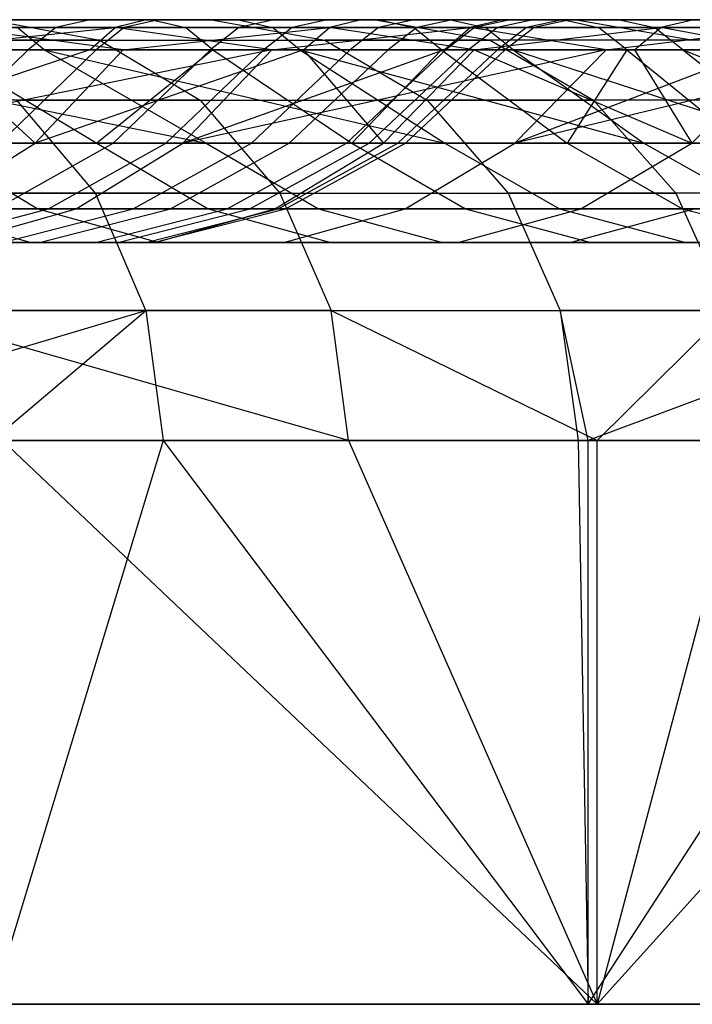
# Model space of a CAD drawing. Extents: x -172 to 172, y -29 to 28.
# Tile 905 of 914: x 144 to 152, y 8 to 19. Entities that reach past the tile are written whole.
import ezdxf

# ---------------------------------------------------------------- set-up
doc = ezdxf.new("R2010")
doc.units = 0
doc.header["$LTSCALE"] = 25.4
doc.layers.get('0').update_dxf_attribs({"linetype": 'CONTINUOUS'})

msp = doc.modelspace()

# ---------------------------------------------------------------- linework, layer by layer
at = {"color": 0}
for p, q in [((144.83, 19.205, -1321.965), (140.144, 19.205, -1330.033)), ((144.83, 19.205, -1321.965), (140.144, 19.205, -1330.033)), ((140.505, 19.3, -1330.256), (145.202, 19.3, -1322.168)), ((140.505, 19.3, -1330.256), (145.202, 19.3, -1322.168)), ((141.186, 19.3, -1153.124), (145.977, 19.3, -1161.11)), ((141.186, 19.3, -1153.124), (145.977, 19.3, -1161.11)), ((141.446, 19.205, -1193.806), (144.126, 19.205, -1202.272)), ((141.446, 19.205, -1193.806), (144.126, 19.205, -1202.272)), ((144.534, 19.3, -1202.156), (141.846, 19.3, -1193.666)), ((144.534, 19.3, -1202.156), (141.846, 19.3, -1193.666)), ((142.062, 19.3, -1184.483), (145.266, 19.3, -1192.922)), ((142.062, 19.3, -1184.483), (145.266, 19.3, -1192.922)), ((142.247, 18.94, -1325.86), (144.83, 19.205, -1321.965)), ((142.247, 18.94, -1325.86), (144.83, 19.205, -1321.965)), ((144.938, 19.205, -1281.259), (142.431, 19.205, -1289.778)), ((144.938, 19.205, -1281.259), (142.431, 19.205, -1289.778)), ((145.667, 19.205, -1192.783), (142.454, 19.205, -1184.321)), ((145.667, 19.205, -1192.783), (142.454, 19.205, -1184.321)), ((142.835, 19.3, -1289.91), (145.348, 19.3, -1281.367)), ((142.835, 19.3, -1289.91), (145.348, 19.3, -1281.367)), ((142.964, 19.205, -1161.194), (147.377, 19.205, -1169.414)), ((144.925, 18.94, -1165.436), (142.964, 19.205, -1161.194)), ((142.964, 19.205, -1161.194), (147.377, 19.205, -1169.414)), ((144.925, 18.94, -1165.436), (142.964, 19.205, -1161.194)), ((146.295, 19.3, -1290.503), (143.27, 19.3, -1299.007)), ((146.295, 19.3, -1290.503), (143.27, 19.3, -1299.007)), ((143.327, 19.3, -1329.931), (144.649, 19.055, -1330.731)), ((147.923, 19.3, -1321.832), (143.327, 19.3, -1329.931)), ((143.327, 19.3, -1329.931), (144.649, 19.055, -1330.731)), ((147.923, 19.3, -1321.832), (143.327, 19.3, -1329.931)), ((147.756, 19.3, -1169.224), (143.332, 19.3, -1160.983)), ((147.756, 19.3, -1169.224), (143.332, 19.3, -1160.983)), ((143.986, 18.94, -1299.286), (143.665, 19.205, -1299.161)), ((143.986, 18.94, -1299.286), (143.665, 19.205, -1299.161)), ((143.665, 19.205, -1299.161), (146.699, 19.205, -1290.633)), ((143.665, 19.205, -1299.161), (146.699, 19.205, -1290.633)), ((144.126, 19.205, -1202.272), (143.795, 18.94, -1202.366)), ((144.126, 19.205, -1202.272), (143.795, 18.94, -1202.366)), ((144.534, 19.3, -1202.156), (144.126, 19.205, -1202.272)), ((144.534, 19.3, -1202.156), (144.126, 19.205, -1202.272)), ((144.126, 19.205, -1202.272), (146.301, 19.205, -1210.882)), ((144.126, 19.205, -1202.272), (146.301, 19.205, -1210.882)), ((144.527, 18.94, -1321.801), (144.83, 19.205, -1321.965)), ((144.527, 18.94, -1321.801), (144.83, 19.205, -1321.965)), ((146.715, 19.3, -1210.791), (144.534, 19.3, -1202.156)), ((146.715, 19.3, -1210.791), (144.534, 19.3, -1202.156)), ((144.938, 19.205, -1281.259), (144.605, 18.94, -1281.172)), ((144.938, 19.205, -1281.259), (144.605, 18.94, -1281.172)), ((145.202, 19.3, -1322.168), (144.83, 19.205, -1321.965)), ((145.202, 19.3, -1322.168), (144.83, 19.205, -1321.965)), ((149.051, 19.205, -1313.646), (144.83, 19.205, -1321.965)), ((146.692, 18.94, -1317.68), (144.83, 19.205, -1321.965)), ((146.692, 18.94, -1317.68), (144.83, 19.205, -1321.965)), ((149.051, 19.205, -1313.646), (144.83, 19.205, -1321.965)), ((144.925, 18.94, -1165.436), (147.377, 19.205, -1169.414)), ((144.925, 18.94, -1165.436), (147.377, 19.205, -1169.414)), ((145.348, 19.3, -1281.367), (144.938, 19.205, -1281.259)), ((145.348, 19.3, -1281.367), (144.938, 19.205, -1281.259)), ((146.935, 19.205, -1272.606), (144.938, 19.205, -1281.259)), ((146.935, 19.205, -1272.606), (144.938, 19.205, -1281.259)), ((145.202, 19.3, -1322.168), (149.435, 19.3, -1313.827)), ((145.202, 19.3, -1322.168), (149.435, 19.3, -1313.827)), ((145.266, 19.3, -1192.922), (147.969, 19.3, -1201.534)), ((145.266, 19.3, -1192.922), (145.667, 19.205, -1192.783)), ((145.266, 19.3, -1192.922), (147.969, 19.3, -1201.534)), ((145.266, 19.3, -1192.922), (145.667, 19.205, -1192.783)), ((145.348, 19.3, -1281.367), (147.351, 19.3, -1272.689)), ((145.348, 19.3, -1281.367), (147.351, 19.3, -1272.689)), ((145.992, 18.94, -1192.67), (145.667, 19.205, -1192.783)), ((148.377, 19.205, -1201.419), (145.667, 19.205, -1192.783)), ((145.992, 18.94, -1192.67), (145.667, 19.205, -1192.783)), ((148.377, 19.205, -1201.419), (145.667, 19.205, -1192.783)), ((146.301, 19.205, -1210.882), (145.965, 18.94, -1210.957)), ((146.301, 19.205, -1210.882), (145.965, 18.94, -1210.957)), ((145.977, 19.3, -1161.11), (150.316, 19.3, -1169.349)), ((145.977, 19.3, -1161.11), (147.323, 19.055, -1160.352)), ((145.977, 19.3, -1161.11), (150.316, 19.3, -1169.349)), ((145.977, 19.3, -1161.11), (147.323, 19.055, -1160.352)), ((148.816, 19.3, -1281.836), (146.295, 19.3, -1290.503)), ((146.295, 19.3, -1290.503), (146.699, 19.205, -1290.633)), ((148.816, 19.3, -1281.836), (146.295, 19.3, -1290.503)), ((146.295, 19.3, -1290.503), (146.699, 19.205, -1290.633)), ((146.715, 19.3, -1210.791), (146.301, 19.205, -1210.882)), ((146.715, 19.3, -1210.791), (146.301, 19.205, -1210.882)), ((146.301, 19.205, -1210.882), (147.961, 19.205, -1219.606)), ((146.301, 19.205, -1210.882), (147.961, 19.205, -1219.606)), ((146.935, 19.205, -1272.606), (146.597, 18.94, -1272.539)), ((146.935, 19.205, -1272.606), (146.597, 18.94, -1272.539)), ((146.692, 18.94, -1317.68), (149.051, 19.205, -1313.646)), ((146.692, 18.94, -1317.68), (149.051, 19.205, -1313.646)), ((147.026, 18.94, -1290.739), (146.699, 19.205, -1290.633)), ((146.699, 19.205, -1290.633), (149.227, 19.205, -1281.942)), ((147.026, 18.94, -1290.739), (146.699, 19.205, -1290.633)), ((146.699, 19.205, -1290.633), (149.227, 19.205, -1281.942)), ((148.38, 19.3, -1219.539), (146.715, 19.3, -1210.791)), ((148.38, 19.3, -1219.539), (146.715, 19.3, -1210.791)), ((147.351, 19.3, -1272.689), (146.935, 19.205, -1272.606)), ((147.351, 19.3, -1272.689), (146.935, 19.205, -1272.606)), ((148.416, 19.205, -1263.85), (146.935, 19.205, -1272.606)), ((148.416, 19.205, -1263.85), (146.935, 19.205, -1272.606)), ((147.069, 18.94, -1169.568), (147.377, 19.205, -1169.414)), ((147.069, 18.94, -1169.568), (147.377, 19.205, -1169.414)), ((147.351, 19.3, -1272.689), (148.836, 19.3, -1263.908)), ((147.351, 19.3, -1272.689), (148.836, 19.3, -1263.908)), ((147.756, 19.3, -1169.224), (147.377, 19.205, -1169.414)), ((147.756, 19.3, -1169.224), (147.377, 19.205, -1169.414)), ((147.377, 19.205, -1169.414), (151.318, 19.205, -1177.87)), ((149.096, 18.94, -1173.76), (147.377, 19.205, -1169.414)), ((149.096, 18.94, -1173.76), (147.377, 19.205, -1169.414)), ((147.377, 19.205, -1169.414), (151.318, 19.205, -1177.87)), ((147.961, 19.205, -1219.606), (147.622, 18.94, -1219.66)), ((147.961, 19.205, -1219.606), (147.622, 18.94, -1219.66)), ((151.708, 19.3, -1177.702), (147.756, 19.3, -1169.224)), ((151.708, 19.3, -1177.702), (147.756, 19.3, -1169.224)), ((152.061, 19.3, -1313.49), (147.923, 19.3, -1321.832)), ((147.923, 19.3, -1321.832), (149.287, 19.055, -1322.557)), ((152.061, 19.3, -1313.49), (147.923, 19.3, -1321.832)), ((147.923, 19.3, -1321.832), (149.287, 19.055, -1322.557)), ((148.38, 19.3, -1219.539), (147.961, 19.205, -1219.606)), ((148.38, 19.3, -1219.539), (147.961, 19.205, -1219.606)), ((147.961, 19.205, -1219.606), (149.102, 19.205, -1228.413)), ((147.961, 19.205, -1219.606), (149.102, 19.205, -1228.413)), ((147.969, 19.3, -1201.534), (150.162, 19.3, -1210.29)), ((147.969, 19.3, -1201.534), (150.162, 19.3, -1210.29)), ((147.969, 19.3, -1201.534), (148.377, 19.205, -1201.419)), ((147.969, 19.3, -1201.534), (148.377, 19.205, -1201.419)), ((148.416, 19.205, -1263.85), (148.075, 18.94, -1263.803)), ((148.416, 19.205, -1263.85), (148.075, 18.94, -1263.803)), ((148.709, 18.94, -1201.325), (148.377, 19.205, -1201.419)), ((150.577, 19.205, -1210.199), (148.377, 19.205, -1201.419)), ((148.709, 18.94, -1201.325), (148.377, 19.205, -1201.419)), ((150.577, 19.205, -1210.199), (148.377, 19.205, -1201.419)), ((149.524, 19.3, -1228.371), (148.38, 19.3, -1219.539)), ((149.524, 19.3, -1228.371), (148.38, 19.3, -1219.539)), ((148.836, 19.3, -1263.908), (148.416, 19.205, -1263.85)), ((148.836, 19.3, -1263.908), (148.416, 19.205, -1263.85)), ((149.375, 19.205, -1255.022), (148.416, 19.205, -1263.85)), ((149.375, 19.205, -1255.022), (148.416, 19.205, -1263.85)), ((148.74, 18.94, -1313.499), (149.051, 19.205, -1313.646)), ((148.74, 18.94, -1313.499), (149.051, 19.205, -1313.646)), ((149.102, 19.205, -1228.413), (148.76, 18.94, -1228.447)), ((149.102, 19.205, -1228.413), (148.76, 18.94, -1228.447)), ((150.824, 19.3, -1273.036), (148.816, 19.3, -1281.836)), ((150.824, 19.3, -1273.036), (148.816, 19.3, -1281.836)), ((148.816, 19.3, -1281.836), (149.227, 19.205, -1281.942)), ((148.816, 19.3, -1281.836), (149.227, 19.205, -1281.942)), ((148.836, 19.3, -1263.908), (149.798, 19.3, -1255.055)), ((148.836, 19.3, -1263.908), (149.798, 19.3, -1255.055)), ((149.375, 19.205, -1255.022), (149.032, 18.94, -1254.995)), ((149.375, 19.205, -1255.022), (149.032, 18.94, -1254.995)), ((149.435, 19.3, -1313.827), (149.051, 19.205, -1313.646)), ((149.435, 19.3, -1313.827), (149.051, 19.205, -1313.646)), ((150.668, 18.94, -1309.261), (149.051, 19.205, -1313.646)), ((150.668, 18.94, -1309.261), (149.051, 19.205, -1313.646)), ((152.795, 19.205, -1305.1), (149.051, 19.205, -1313.646)), ((152.795, 19.205, -1305.1), (149.051, 19.205, -1313.646)), ((149.096, 18.94, -1173.76), (151.318, 19.205, -1177.87)), ((149.096, 18.94, -1173.76), (151.318, 19.205, -1177.87)), ((149.524, 19.3, -1228.371), (149.102, 19.205, -1228.413)), ((149.524, 19.3, -1228.371), (149.102, 19.205, -1228.413)), ((149.102, 19.205, -1228.413), (149.719, 19.205, -1237.272)), ((149.102, 19.205, -1228.413), (149.719, 19.205, -1237.272)), ((149.56, 18.94, -1282.029), (149.227, 19.205, -1281.942)), ((149.56, 18.94, -1282.029), (149.227, 19.205, -1281.942)), ((149.227, 19.205, -1281.942), (151.24, 19.205, -1273.118)), ((149.227, 19.205, -1281.942), (151.24, 19.205, -1273.118)), ((149.798, 19.3, -1255.055), (149.375, 19.205, -1255.022)), ((149.798, 19.3, -1255.055), (149.375, 19.205, -1255.022)), ((149.81, 19.205, -1246.152), (149.375, 19.205, -1255.022)), ((149.719, 19.205, -1237.272), (149.375, 18.94, -1237.286)), ((149.81, 19.205, -1246.152), (149.375, 19.205, -1255.022)), ((149.719, 19.205, -1237.272), (149.375, 18.94, -1237.286)), ((149.435, 19.3, -1313.827), (153.188, 19.3, -1305.26)), ((149.435, 19.3, -1313.827), (153.188, 19.3, -1305.26)), ((149.81, 19.205, -1246.152), (149.466, 18.94, -1246.145)), ((149.81, 19.205, -1246.152), (149.466, 18.94, -1246.145)), ((150.143, 19.3, -1237.255), (149.524, 19.3, -1228.371)), ((150.143, 19.3, -1237.255), (149.524, 19.3, -1228.371)), ((150.143, 19.3, -1237.255), (149.719, 19.205, -1237.272)), ((150.143, 19.3, -1237.255), (149.719, 19.205, -1237.272)), ((149.719, 19.205, -1237.272), (149.81, 19.205, -1246.152)), ((149.719, 19.205, -1237.272), (149.81, 19.205, -1246.152)), ((149.798, 19.3, -1255.055), (150.235, 19.3, -1246.16)), ((149.798, 19.3, -1255.055), (150.235, 19.3, -1246.16)), ((150.235, 19.3, -1246.16), (149.81, 19.205, -1246.152)), ((150.235, 19.3, -1246.16), (149.81, 19.205, -1246.152)), ((150.235, 19.3, -1246.16), (150.143, 19.3, -1237.255)), ((150.235, 19.3, -1246.16), (150.143, 19.3, -1237.255)), ((150.162, 19.3, -1210.29), (151.838, 19.3, -1219.159)), ((150.162, 19.3, -1210.29), (151.838, 19.3, -1219.159)), ((150.162, 19.3, -1210.29), (150.577, 19.205, -1210.199)), ((150.162, 19.3, -1210.29), (150.577, 19.205, -1210.199)), ((150.316, 19.3, -1169.349), (154.191, 19.3, -1177.817)), ((150.316, 19.3, -1169.349), (151.703, 19.055, -1168.668)), ((150.316, 19.3, -1169.349), (154.191, 19.3, -1177.817)), ((150.316, 19.3, -1169.349), (151.703, 19.055, -1168.668)), ((152.257, 19.205, -1219.093), (150.577, 19.205, -1210.199)), ((150.913, 18.94, -1210.125), (150.577, 19.205, -1210.199)), ((150.913, 18.94, -1210.125), (150.577, 19.205, -1210.199)), ((152.257, 19.205, -1219.093), (150.577, 19.205, -1210.199)), ((150.668, 18.94, -1309.261), (152.795, 19.205, -1305.1)), ((150.668, 18.94, -1309.261), (152.795, 19.205, -1305.1)), ((152.312, 19.3, -1264.133), (150.824, 19.3, -1273.036)), ((150.824, 19.3, -1273.036), (151.24, 19.205, -1273.118)), ((152.312, 19.3, -1264.133), (150.824, 19.3, -1273.036)), ((150.824, 19.3, -1273.036), (151.24, 19.205, -1273.118)), ((151.002, 18.94, -1178.007), (151.318, 19.205, -1177.87)), ((151.002, 18.94, -1178.007), (151.318, 19.205, -1177.87)), ((151.578, 18.94, -1273.185), (151.24, 19.205, -1273.118)), ((151.24, 19.205, -1273.118), (152.733, 19.205, -1264.191)), ((151.578, 18.94, -1273.185), (151.24, 19.205, -1273.118)), ((151.24, 19.205, -1273.118), (152.733, 19.205, -1264.191)), ((151.708, 19.3, -1177.702), (151.318, 19.205, -1177.87)), ((151.708, 19.3, -1177.702), (151.318, 19.205, -1177.87)), ((151.318, 19.205, -1177.87), (154.775, 19.205, -1186.536)), ((152.788, 18.94, -1182.306), (151.318, 19.205, -1177.87)), ((151.318, 19.205, -1177.87), (154.775, 19.205, -1186.536)), ((152.788, 18.94, -1182.306), (151.318, 19.205, -1177.87)), ((144.649, 19.055, -1330.731), (139.564, 19.055, -1338.635)), ((144.649, 19.055, -1330.731), (139.564, 19.055, -1338.635)), ((142.489, 19.055, -1152.293), (147.323, 19.055, -1160.352)), ((142.489, 19.055, -1152.293), (147.323, 19.055, -1160.352)), ((144.649, 19.055, -1330.731), (145.842, 18.345, -1331.452)), ((144.649, 19.055, -1330.731), (149.287, 19.055, -1322.557)), ((144.649, 19.055, -1330.731), (145.842, 18.345, -1331.452)), ((144.649, 19.055, -1330.731), (149.287, 19.055, -1322.557)), ((147.323, 19.055, -1160.352), (148.538, 18.345, -1159.668)), ((151.703, 19.055, -1168.668), (147.323, 19.055, -1160.352)), ((151.703, 19.055, -1168.668), (147.323, 19.055, -1160.352)), ((147.323, 19.055, -1160.352), (148.538, 18.345, -1159.668)), ((153.464, 19.055, -1314.138), (149.287, 19.055, -1322.557)), ((149.287, 19.055, -1322.557), (150.518, 18.345, -1323.211)), ((149.287, 19.055, -1322.557), (150.518, 18.345, -1323.211)), ((153.464, 19.055, -1314.138), (149.287, 19.055, -1322.557)), ((140.449, 18.94, -1307.64), (145.912, 17.832, -1297.561)), ((140.449, 18.94, -1307.64), (145.912, 17.832, -1297.561)), ((140.449, 18.94, -1307.64), (143.986, 18.94, -1299.286)), ((140.449, 18.94, -1307.64), (143.986, 18.94, -1299.286)), ((141.121, 18.94, -1193.92), (143.795, 18.94, -1202.366)), ((141.121, 18.94, -1193.92), (143.795, 18.94, -1202.366)), ((144.527, 18.94, -1321.801), (141.221, 17.832, -1325.264)), ((146.692, 18.94, -1317.68), (141.221, 17.832, -1325.264)), ((146.692, 18.94, -1317.68), (141.221, 17.832, -1325.264)), ((144.527, 18.94, -1321.801), (141.221, 17.832, -1325.264)), ((144.605, 18.94, -1281.172), (142.104, 18.94, -1289.672)), ((144.605, 18.94, -1281.172), (142.104, 18.94, -1289.672)), ((144.527, 18.94, -1321.801), (142.247, 18.94, -1325.86)), ((144.527, 18.94, -1321.801), (142.247, 18.94, -1325.86)), ((142.654, 17.832, -1202.691), (143.795, 18.94, -1202.366)), ((142.654, 17.832, -1202.691), (143.795, 18.94, -1202.366)), ((142.665, 18.94, -1161.366), (144.925, 18.94, -1165.436)), ((142.665, 18.94, -1161.366), (144.925, 18.94, -1165.436)), ((142.665, 18.94, -1161.366), (143.88, 17.832, -1165.997)), ((142.665, 18.94, -1161.366), (143.88, 17.832, -1165.997)), ((145.992, 18.94, -1192.67), (142.772, 18.94, -1184.189)), ((142.772, 18.94, -1184.189), (144.612, 17.832, -1185.567)), ((145.992, 18.94, -1192.67), (142.772, 18.94, -1184.189)), ((142.772, 18.94, -1184.189), (144.612, 17.832, -1185.567)), ((143.457, 17.832, -1280.871), (144.605, 18.94, -1281.172)), ((143.457, 17.832, -1280.871), (144.605, 18.94, -1281.172)), ((143.795, 18.94, -1202.366), (145.965, 18.94, -1210.957)), ((143.795, 18.94, -1202.366), (145.965, 18.94, -1210.957)), ((144.925, 18.94, -1165.436), (143.88, 17.832, -1165.997)), ((147.069, 18.94, -1169.568), (143.88, 17.832, -1165.997)), ((144.925, 18.94, -1165.436), (143.88, 17.832, -1165.997)), ((147.069, 18.94, -1169.568), (143.88, 17.832, -1165.997)), ((143.986, 18.94, -1299.286), (148.751, 17.832, -1289.219)), ((143.986, 18.94, -1299.286), (147.026, 18.94, -1290.739)), ((143.986, 18.94, -1299.286), (145.912, 17.832, -1297.561)), ((143.986, 18.94, -1299.286), (148.751, 17.832, -1289.219)), ((143.986, 18.94, -1299.286), (145.912, 17.832, -1297.561)), ((143.986, 18.94, -1299.286), (147.026, 18.94, -1290.739)), ((146.692, 18.94, -1317.68), (144.527, 18.94, -1321.801)), ((146.692, 18.94, -1317.68), (144.527, 18.94, -1321.801)), ((146.597, 18.94, -1272.539), (144.605, 18.94, -1281.172)), ((146.597, 18.94, -1272.539), (144.605, 18.94, -1281.172)), ((145.992, 18.94, -1192.67), (144.612, 17.832, -1185.567)), ((145.992, 18.94, -1192.67), (144.612, 17.832, -1185.567)), ((144.806, 17.832, -1211.213), (145.965, 18.94, -1210.957)), ((144.806, 17.832, -1211.213), (145.965, 18.94, -1210.957)), ((144.925, 18.94, -1165.436), (147.069, 18.94, -1169.568)), ((144.925, 18.94, -1165.436), (147.069, 18.94, -1169.568)), ((145.434, 17.832, -1272.306), (146.597, 18.94, -1272.539)), ((145.434, 17.832, -1272.306), (146.597, 18.94, -1272.539)), ((150.668, 18.94, -1309.261), (145.634, 17.832, -1317.143)), ((146.692, 18.94, -1317.68), (145.634, 17.832, -1317.143)), ((148.74, 18.94, -1313.499), (145.634, 17.832, -1317.143)), ((150.668, 18.94, -1309.261), (145.634, 17.832, -1317.143)), ((148.74, 18.94, -1313.499), (145.634, 17.832, -1317.143)), ((146.692, 18.94, -1317.68), (145.634, 17.832, -1317.143)), ((145.965, 18.94, -1210.957), (147.622, 18.94, -1219.66)), ((145.965, 18.94, -1210.957), (147.622, 18.94, -1219.66)), ((148.709, 18.94, -1201.325), (145.992, 18.94, -1192.67)), ((145.992, 18.94, -1192.67), (147.644, 17.832, -1193.841)), ((148.709, 18.94, -1201.325), (145.992, 18.94, -1192.67)), ((145.992, 18.94, -1192.67), (147.644, 17.832, -1193.841)), ((146.45, 17.832, -1219.848), (147.622, 18.94, -1219.66)), ((146.45, 17.832, -1219.848), (147.622, 18.94, -1219.66)), ((148.075, 18.94, -1263.803), (146.597, 18.94, -1272.539)), ((148.075, 18.94, -1263.803), (146.597, 18.94, -1272.539)), ((148.74, 18.94, -1313.499), (146.692, 18.94, -1317.68)), ((148.74, 18.94, -1313.499), (146.692, 18.94, -1317.68)), ((146.9, 17.832, -1263.64), (148.075, 18.94, -1263.803)), ((146.9, 17.832, -1263.64), (148.075, 18.94, -1263.803)), ((147.026, 18.94, -1290.739), (148.751, 17.832, -1289.219)), ((147.026, 18.94, -1290.739), (151.113, 17.832, -1280.73)), ((147.026, 18.94, -1290.739), (148.751, 17.832, -1289.219)), ((147.026, 18.94, -1290.739), (151.113, 17.832, -1280.73)), ((147.026, 18.94, -1290.739), (149.56, 18.94, -1282.029)), ((147.026, 18.94, -1290.739), (149.56, 18.94, -1282.029)), ((147.069, 18.94, -1169.568), (149.096, 18.94, -1173.76)), ((147.069, 18.94, -1169.568), (148.02, 17.832, -1174.261)), ((147.069, 18.94, -1169.568), (148.02, 17.832, -1174.261)), ((147.069, 18.94, -1169.568), (149.096, 18.94, -1173.76)), ((147.579, 17.832, -1228.564), (148.76, 18.94, -1228.447)), ((147.579, 17.832, -1228.564), (148.76, 18.94, -1228.447)), ((147.622, 18.94, -1219.66), (148.76, 18.94, -1228.447)), ((147.622, 18.94, -1219.66), (148.76, 18.94, -1228.447)), ((148.709, 18.94, -1201.325), (147.644, 17.832, -1193.841)), ((148.709, 18.94, -1201.325), (147.644, 17.832, -1193.841)), ((147.85, 17.832, -1254.901), (149.032, 18.94, -1254.995)), ((147.85, 17.832, -1254.901), (149.032, 18.94, -1254.995)), ((149.096, 18.94, -1173.76), (148.02, 17.832, -1174.261)), ((149.096, 18.94, -1173.76), (148.02, 17.832, -1174.261)), ((149.032, 18.94, -1254.995), (148.075, 18.94, -1263.803)), ((149.032, 18.94, -1254.995), (148.075, 18.94, -1263.803)), ((148.19, 17.832, -1237.333), (149.375, 18.94, -1237.286)), ((148.19, 17.832, -1237.333), (149.375, 18.94, -1237.286)), ((148.28, 17.832, -1246.122), (149.466, 18.94, -1246.145)), ((148.28, 17.832, -1246.122), (149.466, 18.94, -1246.145)), ((148.709, 18.94, -1201.325), (150.203, 17.832, -1202.273)), ((150.913, 18.94, -1210.125), (148.709, 18.94, -1201.325)), ((148.709, 18.94, -1201.325), (150.203, 17.832, -1202.273)), ((150.913, 18.94, -1210.125), (148.709, 18.94, -1201.325)), ((150.668, 18.94, -1309.261), (148.74, 18.94, -1313.499)), ((150.668, 18.94, -1309.261), (148.74, 18.94, -1313.499)), ((148.76, 18.94, -1228.447), (149.375, 18.94, -1237.286)), ((148.76, 18.94, -1228.447), (149.375, 18.94, -1237.286)), ((149.466, 18.94, -1246.145), (149.032, 18.94, -1254.995)), ((149.466, 18.94, -1246.145), (149.032, 18.94, -1254.995)), ((149.096, 18.94, -1173.76), (151.002, 18.94, -1178.007)), ((149.096, 18.94, -1173.76), (151.686, 17.832, -1182.746)), ((149.096, 18.94, -1173.76), (151.002, 18.94, -1178.007)), ((149.096, 18.94, -1173.76), (151.686, 17.832, -1182.746)), ((149.375, 18.94, -1237.286), (149.466, 18.94, -1246.145)), ((149.375, 18.94, -1237.286), (149.466, 18.94, -1246.145)), ((149.56, 18.94, -1282.029), (152.992, 17.832, -1272.12)), ((149.56, 18.94, -1282.029), (151.578, 18.94, -1273.185)), ((149.56, 18.94, -1282.029), (151.113, 17.832, -1280.73)), ((149.56, 18.94, -1282.029), (151.113, 17.832, -1280.73)), ((149.56, 18.94, -1282.029), (152.992, 17.832, -1272.12)), ((149.56, 18.94, -1282.029), (151.578, 18.94, -1273.185)), ((150.668, 18.94, -1309.261), (149.582, 17.832, -1308.785)), ((154.162, 18.94, -1300.632), (149.582, 17.832, -1308.785)), ((152.476, 18.94, -1304.971), (149.582, 17.832, -1308.785)), ((150.668, 18.94, -1309.261), (149.582, 17.832, -1308.785)), ((152.476, 18.94, -1304.971), (149.582, 17.832, -1308.785)), ((154.162, 18.94, -1300.632), (149.582, 17.832, -1308.785)), ((150.913, 18.94, -1210.125), (150.203, 17.832, -1202.273)), ((150.913, 18.94, -1210.125), (150.203, 17.832, -1202.273)), ((152.476, 18.94, -1304.971), (150.668, 18.94, -1309.261)), ((152.476, 18.94, -1304.971), (150.668, 18.94, -1309.261)), ((150.913, 18.94, -1210.125), (152.281, 17.832, -1210.837)), ((152.597, 18.94, -1219.039), (150.913, 18.94, -1210.125)), ((150.913, 18.94, -1210.125), (152.281, 17.832, -1210.837)), ((152.597, 18.94, -1219.039), (150.913, 18.94, -1210.125)), ((151.002, 18.94, -1178.007), (152.788, 18.94, -1182.306)), ((151.002, 18.94, -1178.007), (151.686, 17.832, -1182.746)), ((151.002, 18.94, -1178.007), (152.788, 18.94, -1182.306)), ((151.002, 18.94, -1178.007), (151.686, 17.832, -1182.746)), ((151.578, 18.94, -1273.185), (152.992, 17.832, -1272.12)), ((151.578, 18.94, -1273.185), (154.38, 17.832, -1263.419)), ((151.578, 18.94, -1273.185), (153.074, 18.94, -1264.237)), ((151.578, 18.94, -1273.185), (152.992, 17.832, -1272.12)), ((151.578, 18.94, -1273.185), (154.38, 17.832, -1263.419)), ((151.578, 18.94, -1273.185), (153.074, 18.94, -1264.237)), ((152.788, 18.94, -1182.306), (151.686, 17.832, -1182.746)), ((152.788, 18.94, -1182.306), (151.686, 17.832, -1182.746)), ((145.842, 18.345, -1331.452), (140.714, 18.345, -1339.421)), ((145.842, 18.345, -1331.452), (140.714, 18.345, -1339.421)), ((144.596, 17.239, -1150.948), (143.663, 18.345, -1151.543)), ((143.663, 18.345, -1151.543), (148.538, 18.345, -1159.668)), ((143.663, 18.345, -1151.543), (148.538, 18.345, -1159.668)), ((144.596, 17.239, -1150.948), (143.663, 18.345, -1151.543)), ((145.842, 18.345, -1331.452), (146.788, 17.239, -1332.025)), ((145.842, 18.345, -1331.452), (150.518, 18.345, -1323.211)), ((145.842, 18.345, -1331.452), (146.788, 17.239, -1332.025)), ((145.842, 18.345, -1331.452), (150.518, 18.345, -1323.211)), ((152.953, 18.345, -1168.053), (148.538, 18.345, -1159.668)), ((148.538, 18.345, -1159.668), (149.502, 17.239, -1159.126)), ((152.953, 18.345, -1168.053), (148.538, 18.345, -1159.668)), ((148.538, 18.345, -1159.668), (149.502, 17.239, -1159.126)), ((154.729, 18.345, -1314.722), (150.518, 18.345, -1323.211)), ((150.518, 18.345, -1323.211), (151.495, 17.239, -1323.73)), ((154.729, 18.345, -1314.722), (150.518, 18.345, -1323.211)), ((150.518, 18.345, -1323.211), (151.495, 17.239, -1323.73)), ((143.88, 17.832, -1165.997), (139.279, 17.832, -1157.981)), ((143.88, 17.832, -1165.997), (139.279, 17.832, -1157.981)), ((144.612, 17.832, -1185.567), (141.117, 17.832, -1177.478)), ((144.612, 17.832, -1185.567), (141.117, 17.832, -1177.478)), ((141.221, 17.832, -1325.264), (145.634, 17.832, -1317.143)), ((141.221, 17.832, -1325.264), (145.634, 17.832, -1317.143)), ((142.606, 17.832, -1305.729), (143.91, 17.053, -1306.3)), ((142.606, 17.832, -1305.729), (145.912, 17.832, -1297.561)), ((142.606, 17.832, -1305.729), (143.91, 17.053, -1306.3)), ((142.606, 17.832, -1305.729), (145.912, 17.832, -1297.561)), ((142.626, 17.053, -1166.671), (143.88, 17.832, -1165.997)), ((142.626, 17.053, -1166.671), (143.88, 17.832, -1165.997)), ((144.806, 17.832, -1211.213), (142.654, 17.832, -1202.691)), ((144.806, 17.832, -1211.213), (142.654, 17.832, -1202.691)), ((143.416, 17.053, -1211.521), (144.806, 17.832, -1211.213)), ((143.416, 17.053, -1211.521), (144.806, 17.832, -1211.213)), ((143.457, 17.832, -1280.871), (145.434, 17.832, -1272.306)), ((143.457, 17.832, -1280.871), (145.434, 17.832, -1272.306)), ((148.02, 17.832, -1174.261), (143.88, 17.832, -1165.997)), ((148.02, 17.832, -1174.261), (143.88, 17.832, -1165.997)), ((144.038, 17.053, -1272.027), (145.434, 17.832, -1272.306)), ((144.038, 17.053, -1272.027), (145.434, 17.832, -1272.306)), ((144.365, 17.053, -1316.499), (145.634, 17.832, -1317.143)), ((144.365, 17.053, -1316.499), (145.634, 17.832, -1317.143)), ((144.612, 17.832, -1185.567), (145.935, 17.053, -1185.04)), ((147.644, 17.832, -1193.841), (144.612, 17.832, -1185.567)), ((144.612, 17.832, -1185.567), (145.935, 17.053, -1185.04)), ((147.644, 17.832, -1193.841), (144.612, 17.832, -1185.567)), ((146.45, 17.832, -1219.848), (144.806, 17.832, -1211.213)), ((146.45, 17.832, -1219.848), (144.806, 17.832, -1211.213)), ((145.044, 17.053, -1220.072), (146.45, 17.832, -1219.848)), ((145.044, 17.053, -1220.072), (146.45, 17.832, -1219.848)), ((145.434, 17.832, -1272.306), (146.9, 17.832, -1263.64)), ((145.434, 17.832, -1272.306), (146.9, 17.832, -1263.64)), ((145.489, 17.053, -1263.444), (146.9, 17.832, -1263.64)), ((145.489, 17.053, -1263.444), (146.9, 17.832, -1263.64)), ((145.634, 17.832, -1317.143), (149.582, 17.832, -1308.785)), ((145.634, 17.832, -1317.143), (149.582, 17.832, -1308.785)), ((145.912, 17.832, -1297.561), (147.246, 17.053, -1298.058)), ((145.912, 17.832, -1297.561), (147.246, 17.053, -1298.058)), ((145.912, 17.832, -1297.561), (148.751, 17.832, -1289.219)), ((145.912, 17.832, -1297.561), (148.751, 17.832, -1289.219)), ((146.162, 17.053, -1228.705), (147.579, 17.832, -1228.564)), ((146.162, 17.053, -1228.705), (147.579, 17.832, -1228.564)), ((146.43, 17.053, -1254.789), (147.85, 17.832, -1254.901)), ((146.43, 17.053, -1254.789), (147.85, 17.832, -1254.901)), ((147.579, 17.832, -1228.564), (146.45, 17.832, -1219.848)), ((147.579, 17.832, -1228.564), (146.45, 17.832, -1219.848)), ((146.73, 17.053, -1174.862), (148.02, 17.832, -1174.261)), ((146.73, 17.053, -1174.862), (148.02, 17.832, -1174.261)), ((146.767, 17.053, -1237.39), (148.19, 17.832, -1237.333)), ((146.767, 17.053, -1237.39), (148.19, 17.832, -1237.333)), ((146.857, 17.053, -1246.095), (148.28, 17.832, -1246.122)), ((146.857, 17.053, -1246.095), (148.28, 17.832, -1246.122)), ((146.9, 17.832, -1263.64), (147.85, 17.832, -1254.901)), ((146.9, 17.832, -1263.64), (147.85, 17.832, -1254.901)), ((148.19, 17.832, -1237.333), (147.579, 17.832, -1228.564)), ((148.19, 17.832, -1237.333), (147.579, 17.832, -1228.564)), ((150.203, 17.832, -1202.273), (147.644, 17.832, -1193.841)), ((147.644, 17.832, -1193.841), (148.994, 17.053, -1193.389)), ((147.644, 17.832, -1193.841), (148.994, 17.053, -1193.389)), ((150.203, 17.832, -1202.273), (147.644, 17.832, -1193.841)), ((147.85, 17.832, -1254.901), (148.28, 17.832, -1246.122)), ((147.85, 17.832, -1254.901), (148.28, 17.832, -1246.122)), ((151.686, 17.832, -1182.746), (148.02, 17.832, -1174.261)), ((151.686, 17.832, -1182.746), (148.02, 17.832, -1174.261)), ((148.28, 17.832, -1246.122), (148.19, 17.832, -1237.333)), ((148.28, 17.832, -1246.122), (148.19, 17.832, -1237.333)), ((148.277, 17.053, -1308.214), (149.582, 17.832, -1308.785)), ((148.277, 17.053, -1308.214), (149.582, 17.832, -1308.785)), ((148.751, 17.832, -1289.219), (150.111, 17.053, -1289.639)), ((148.751, 17.832, -1289.219), (151.113, 17.832, -1280.73)), ((148.751, 17.832, -1289.219), (150.111, 17.053, -1289.639)), ((148.751, 17.832, -1289.219), (151.113, 17.832, -1280.73)), ((149.582, 17.832, -1308.785), (153.05, 17.832, -1300.218)), ((149.582, 17.832, -1308.785), (153.05, 17.832, -1300.218)), ((150.203, 17.832, -1202.273), (151.576, 17.053, -1201.898)), ((152.281, 17.832, -1210.837), (150.203, 17.832, -1202.273)), ((150.203, 17.832, -1202.273), (151.576, 17.053, -1201.898)), ((152.281, 17.832, -1210.837), (150.203, 17.832, -1202.273)), ((150.364, 17.053, -1183.273), (151.686, 17.832, -1182.746)), ((150.364, 17.053, -1183.273), (151.686, 17.832, -1182.746)), ((151.113, 17.832, -1280.73), (152.495, 17.053, -1281.073)), ((151.113, 17.832, -1280.73), (152.495, 17.053, -1281.073)), ((151.113, 17.832, -1280.73), (152.992, 17.832, -1272.12)), ((151.113, 17.832, -1280.73), (152.992, 17.832, -1272.12)), ((154.866, 17.832, -1191.424), (151.686, 17.832, -1182.746)), ((154.866, 17.832, -1191.424), (151.686, 17.832, -1182.746)), ((139.243, 17.239, -1143.054), (144.596, 17.239, -1150.948)), ((139.243, 17.239, -1143.054), (144.596, 17.239, -1150.948)), ((146.788, 17.239, -1332.025), (141.628, 17.239, -1340.045)), ((146.788, 17.239, -1332.025), (141.628, 17.239, -1340.045)), ((145.194, 15.845, -1150.565), (144.596, 17.239, -1150.948)), ((144.596, 17.239, -1150.948), (149.502, 17.239, -1159.126)), ((145.194, 15.845, -1150.565), (144.596, 17.239, -1150.948)), ((144.596, 17.239, -1150.948), (149.502, 17.239, -1159.126)), ((146.788, 17.239, -1332.025), (147.396, 15.845, -1332.392)), ((146.788, 17.239, -1332.025), (147.396, 15.845, -1332.392)), ((146.788, 17.239, -1332.025), (151.495, 17.239, -1323.73)), ((146.788, 17.239, -1332.025), (151.495, 17.239, -1323.73)), ((153.946, 17.239, -1167.565), (149.502, 17.239, -1159.126)), ((149.502, 17.239, -1159.126), (150.121, 15.845, -1158.778)), ((153.946, 17.239, -1167.565), (149.502, 17.239, -1159.126)), ((149.502, 17.239, -1159.126), (150.121, 15.845, -1158.778)), ((151.495, 17.239, -1323.73), (152.122, 15.845, -1324.063)), ((155.733, 17.239, -1315.186), (151.495, 17.239, -1323.73)), ((155.733, 17.239, -1315.186), (151.495, 17.239, -1323.73)), ((151.495, 17.239, -1323.73), (152.122, 15.845, -1324.063)), ((139.989, 17.053, -1324.549), (144.365, 17.053, -1316.499)), ((139.989, 17.053, -1324.549), (144.365, 17.053, -1316.499)), ((140.112, 17.053, -1314.341), (143.91, 17.053, -1306.3)), ((140.112, 17.053, -1314.341), (143.91, 17.053, -1306.3)), ((142.08, 17.053, -1280.51), (144.038, 17.053, -1272.027)), ((142.08, 17.053, -1280.51), (144.038, 17.053, -1272.027)), ((142.408, 17.053, -1176.877), (143.833, 16.651, -1176.212)), ((145.935, 17.053, -1185.04), (142.408, 17.053, -1176.877)), ((142.408, 17.053, -1176.877), (143.833, 16.651, -1176.212)), ((145.935, 17.053, -1185.04), (142.408, 17.053, -1176.877)), ((142.496, 16.651, -1271.719), (144.038, 17.053, -1272.027)), ((142.496, 16.651, -1271.719), (144.038, 17.053, -1272.027)), ((146.73, 17.053, -1174.862), (142.626, 17.053, -1166.671)), ((146.73, 17.053, -1174.862), (142.626, 17.053, -1166.671)), ((142.962, 16.651, -1315.787), (144.365, 17.053, -1316.499)), ((142.962, 16.651, -1315.787), (144.365, 17.053, -1316.499)), ((145.044, 17.053, -1220.072), (143.416, 17.053, -1211.521)), ((145.044, 17.053, -1220.072), (143.416, 17.053, -1211.521)), ((143.491, 16.651, -1220.32), (145.044, 17.053, -1220.072)), ((143.491, 16.651, -1220.32), (145.044, 17.053, -1220.072)), ((143.91, 17.053, -1306.3), (145.35, 16.651, -1306.932)), ((143.91, 17.053, -1306.3), (145.35, 16.651, -1306.932)), ((143.91, 17.053, -1306.3), (147.246, 17.053, -1298.058)), ((143.91, 17.053, -1306.3), (147.246, 17.053, -1298.058)), ((143.932, 16.651, -1263.228), (145.489, 17.053, -1263.444)), ((143.932, 16.651, -1263.228), (145.489, 17.053, -1263.444)), ((144.038, 17.053, -1272.027), (145.489, 17.053, -1263.444)), ((144.038, 17.053, -1272.027), (145.489, 17.053, -1263.444)), ((144.365, 17.053, -1316.499), (148.277, 17.053, -1308.214)), ((144.365, 17.053, -1316.499), (148.277, 17.053, -1308.214)), ((144.597, 16.651, -1228.861), (146.162, 17.053, -1228.705)), ((144.597, 16.651, -1228.861), (146.162, 17.053, -1228.705)), ((144.862, 16.651, -1254.666), (146.43, 17.053, -1254.789)), ((144.862, 16.651, -1254.666), (146.43, 17.053, -1254.789)), ((146.162, 17.053, -1228.705), (145.044, 17.053, -1220.072)), ((146.162, 17.053, -1228.705), (145.044, 17.053, -1220.072)), ((145.196, 16.651, -1237.453), (146.767, 17.053, -1237.39)), ((145.196, 16.651, -1237.453), (146.767, 17.053, -1237.39)), ((145.284, 16.651, -1246.064), (146.857, 17.053, -1246.095)), ((145.284, 16.651, -1246.064), (146.857, 17.053, -1246.095)), ((145.304, 16.651, -1175.527), (146.73, 17.053, -1174.862)), ((145.304, 16.651, -1175.527), (146.73, 17.053, -1174.862)), ((145.489, 17.053, -1263.444), (146.43, 17.053, -1254.789)), ((145.489, 17.053, -1263.444), (146.43, 17.053, -1254.789)), ((145.935, 17.053, -1185.04), (147.395, 16.651, -1184.457)), ((148.994, 17.053, -1193.389), (145.935, 17.053, -1185.04)), ((145.935, 17.053, -1185.04), (147.395, 16.651, -1184.457)), ((148.994, 17.053, -1193.389), (145.935, 17.053, -1185.04)), ((146.767, 17.053, -1237.39), (146.162, 17.053, -1228.705)), ((146.767, 17.053, -1237.39), (146.162, 17.053, -1228.705)), ((146.43, 17.053, -1254.789), (146.857, 17.053, -1246.095)), ((146.43, 17.053, -1254.789), (146.857, 17.053, -1246.095)), ((150.364, 17.053, -1183.273), (146.73, 17.053, -1174.862)), ((150.364, 17.053, -1183.273), (146.73, 17.053, -1174.862)), ((146.857, 17.053, -1246.095), (146.767, 17.053, -1237.39)), ((146.857, 17.053, -1246.095), (146.767, 17.053, -1237.39)), ((146.837, 16.651, -1307.583), (148.277, 17.053, -1308.214)), ((146.837, 16.651, -1307.583), (148.277, 17.053, -1308.214)), ((147.246, 17.053, -1298.058), (148.72, 16.651, -1298.606)), ((147.246, 17.053, -1298.058), (150.111, 17.053, -1289.639)), ((147.246, 17.053, -1298.058), (148.72, 16.651, -1298.606)), ((147.246, 17.053, -1298.058), (150.111, 17.053, -1289.639)), ((148.277, 17.053, -1308.214), (151.715, 17.053, -1299.721)), ((148.277, 17.053, -1308.214), (151.715, 17.053, -1299.721)), ((148.903, 16.651, -1183.856), (150.364, 17.053, -1183.273)), ((148.903, 16.651, -1183.856), (150.364, 17.053, -1183.273)), ((151.576, 17.053, -1201.898), (148.994, 17.053, -1193.389)), ((148.994, 17.053, -1193.389), (150.486, 16.651, -1192.89)), ((148.994, 17.053, -1193.389), (150.486, 16.651, -1192.89)), ((151.576, 17.053, -1201.898), (148.994, 17.053, -1193.389)), ((150.111, 17.053, -1289.639), (151.614, 16.651, -1290.104)), ((150.111, 17.053, -1289.639), (151.614, 16.651, -1290.104)), ((150.111, 17.053, -1289.639), (152.495, 17.053, -1281.073)), ((150.111, 17.053, -1289.639), (152.495, 17.053, -1281.073)), ((150.241, 16.651, -1299.172), (151.715, 17.053, -1299.721)), ((150.241, 16.651, -1299.172), (151.715, 17.053, -1299.721)), ((153.516, 17.053, -1191.876), (150.364, 17.053, -1183.273)), ((153.516, 17.053, -1191.876), (150.364, 17.053, -1183.273)), ((153.673, 17.053, -1210.54), (151.576, 17.053, -1201.898)), ((151.576, 17.053, -1201.898), (153.094, 16.651, -1201.484)), ((151.576, 17.053, -1201.898), (153.094, 16.651, -1201.484)), ((153.673, 17.053, -1210.54), (151.576, 17.053, -1201.898)), ((143.833, 16.651, -1176.212), (139.81, 16.651, -1168.182)), ((143.833, 16.651, -1176.212), (139.81, 16.651, -1168.182)), ((145.304, 16.651, -1175.527), (141.24, 16.651, -1167.415)), ((145.304, 16.651, -1175.527), (141.24, 16.651, -1167.415)), ((141.515, 16.651, -1315.053), (145.35, 16.651, -1306.932)), ((141.515, 16.651, -1315.053), (145.35, 16.651, -1306.932)), ((142.496, 16.651, -1271.719), (143.932, 16.651, -1263.228)), ((142.496, 16.651, -1271.719), (143.932, 16.651, -1263.228)), ((142.962, 16.651, -1315.787), (146.837, 16.651, -1307.583)), ((142.962, 16.651, -1315.787), (146.837, 16.651, -1307.583)), ((144.597, 16.651, -1228.861), (143.491, 16.651, -1220.32)), ((144.597, 16.651, -1228.861), (143.491, 16.651, -1220.32)), ((147.395, 16.651, -1184.457), (143.833, 16.651, -1176.212)), ((147.395, 16.651, -1184.457), (143.833, 16.651, -1176.212)), ((143.932, 16.651, -1263.228), (144.862, 16.651, -1254.666)), ((143.932, 16.651, -1263.228), (144.862, 16.651, -1254.666)), ((145.196, 16.651, -1237.453), (144.597, 16.651, -1228.861)), ((145.196, 16.651, -1237.453), (144.597, 16.651, -1228.861)), ((144.862, 16.651, -1254.666), (145.284, 16.651, -1246.064)), ((144.862, 16.651, -1254.666), (145.284, 16.651, -1246.064)), ((145.284, 16.651, -1246.064), (145.196, 16.651, -1237.453)), ((145.284, 16.651, -1246.064), (145.196, 16.651, -1237.453)), ((148.903, 16.651, -1183.856), (145.304, 16.651, -1175.527)), ((148.903, 16.651, -1183.856), (145.304, 16.651, -1175.527)), ((145.35, 16.651, -1306.932), (148.72, 16.651, -1298.606)), ((145.35, 16.651, -1306.932), (148.72, 16.651, -1298.606)), ((146.837, 16.651, -1307.583), (150.241, 16.651, -1299.172)), ((146.837, 16.651, -1307.583), (150.241, 16.651, -1299.172)), ((150.486, 16.651, -1192.89), (147.395, 16.651, -1184.457)), ((150.486, 16.651, -1192.89), (147.395, 16.651, -1184.457)), ((148.72, 16.651, -1298.606), (151.614, 16.651, -1290.104)), ((148.72, 16.651, -1298.606), (151.614, 16.651, -1290.104)), ((152.025, 16.651, -1192.375), (148.903, 16.651, -1183.856)), ((152.025, 16.651, -1192.375), (148.903, 16.651, -1183.856)), ((150.241, 16.651, -1299.172), (153.165, 16.651, -1290.583)), ((150.241, 16.651, -1299.172), (153.165, 16.651, -1290.583)), ((153.094, 16.651, -1201.484), (150.486, 16.651, -1192.89)), ((153.094, 16.651, -1201.484), (150.486, 16.651, -1192.89)), ((151.614, 16.651, -1290.104), (154.022, 16.651, -1281.451)), ((151.614, 16.651, -1290.104), (154.022, 16.651, -1281.451)), ((139.819, 15.845, -1142.64), (145.194, 15.845, -1150.565)), ((139.819, 15.845, -1142.64), (145.194, 15.845, -1150.565)), ((140.018, 14.3, -1142.497), (145.194, 15.845, -1150.565)), ((140.018, 14.3, -1142.497), (145.194, 15.845, -1150.565)), ((147.396, 15.845, -1332.392), (142.214, 15.845, -1340.446)), ((147.605, 14.3, -1332.519), (142.214, 15.845, -1340.446)), ((147.605, 14.3, -1332.519), (142.214, 15.845, -1340.446)), ((147.396, 15.845, -1332.392), (142.214, 15.845, -1340.446)), ((143.367, 14.3, -1147.323), (145.194, 15.845, -1150.565)), ((143.367, 14.3, -1147.323), (145.194, 15.845, -1150.565)), ((145.194, 15.845, -1150.565), (145.401, 14.3, -1150.434)), ((145.194, 15.845, -1150.565), (150.121, 15.845, -1158.778)), ((145.194, 15.845, -1150.565), (150.121, 15.845, -1158.778)), ((145.194, 15.845, -1150.565), (145.401, 14.3, -1150.434)), ((147.605, 14.3, -1332.519), (147.396, 15.845, -1332.392)), ((147.396, 15.845, -1332.392), (150.559, 14.3, -1327.441)), ((147.396, 15.845, -1332.392), (152.122, 15.845, -1324.063)), ((147.605, 14.3, -1332.519), (147.396, 15.845, -1332.392)), ((147.396, 15.845, -1332.392), (150.559, 14.3, -1327.441)), ((147.396, 15.845, -1332.392), (152.122, 15.845, -1324.063)), ((150.452, 14.3, -1158.867), (150.121, 15.845, -1158.778)), ((154.583, 15.845, -1167.251), (150.121, 15.845, -1158.778)), ((150.452, 14.3, -1158.867), (150.121, 15.845, -1158.778)), ((150.121, 15.845, -1158.778), (150.334, 14.3, -1158.658)), ((150.121, 15.845, -1158.778), (150.334, 14.3, -1158.658)), ((154.583, 15.845, -1167.251), (150.121, 15.845, -1158.778)), ((154.583, 15.845, -1167.251), (150.452, 14.3, -1158.867)), ((154.583, 15.845, -1167.251), (150.452, 14.3, -1158.867)), ((150.559, 14.3, -1327.441), (152.122, 15.845, -1324.063)), ((150.559, 14.3, -1327.441), (152.122, 15.845, -1324.063)), ((145.401, 14.3, -1150.434), (143.367, 7.6, -1147.323)), ((145.401, 14.3, -1150.434), (143.367, 7.6, -1147.323)), ((145.401, 14.3, -1150.434), (143.367, 14.3, -1147.323)), ((145.401, 14.3, -1150.434), (143.367, 14.3, -1147.323)), ((143.49, 14.3, -1338.994), (150.559, 7.6, -1327.441)), ((143.49, 14.3, -1338.994), (147.605, 14.3, -1332.519)), ((143.49, 14.3, -1338.994), (150.559, 7.6, -1327.441)), ((143.49, 14.3, -1338.994), (147.605, 14.3, -1332.519)), ((145.401, 14.3, -1150.434), (150.452, 7.6, -1158.867)), ((150.334, 14.3, -1158.658), (145.401, 14.3, -1150.434)), ((145.401, 14.3, -1150.434), (150.452, 7.6, -1158.867)), ((150.334, 14.3, -1158.658), (145.401, 14.3, -1150.434)), ((147.605, 14.3, -1332.519), (150.559, 14.3, -1327.441)), ((147.605, 14.3, -1332.519), (150.559, 7.6, -1327.441)), ((147.605, 14.3, -1332.519), (150.559, 14.3, -1327.441)), ((147.605, 14.3, -1332.519), (150.559, 7.6, -1327.441)), ((150.334, 14.3, -1158.658), (150.452, 7.6, -1158.867)), ((150.452, 14.3, -1158.867), (150.334, 14.3, -1158.658)), ((150.334, 14.3, -1158.658), (150.452, 7.6, -1158.867)), ((150.452, 14.3, -1158.867), (150.334, 14.3, -1158.658)), ((150.452, 7.6, -1158.867), (154.803, 14.3, -1167.143)), ((150.452, 7.6, -1158.867), (150.452, 14.3, -1158.867)), ((150.452, 7.6, -1158.867), (154.803, 14.3, -1167.143)), ((154.803, 14.3, -1167.143), (150.452, 14.3, -1158.867)), ((150.452, 7.6, -1158.867), (150.452, 14.3, -1158.867)), ((154.803, 14.3, -1167.143), (150.452, 14.3, -1158.867)), ((152.338, 14.3, -1324.178), (150.559, 7.6, -1327.441)), ((156.6, 14.3, -1315.587), (150.559, 7.6, -1327.441)), ((156.6, 14.3, -1315.587), (150.559, 7.6, -1327.441)), ((150.559, 7.6, -1327.441), (150.559, 14.3, -1327.441)), ((150.559, 14.3, -1327.441), (152.338, 14.3, -1324.178)), ((152.338, 14.3, -1324.178), (150.559, 7.6, -1327.441)), ((150.559, 7.6, -1327.441), (150.559, 14.3, -1327.441)), ((150.559, 14.3, -1327.441), (152.338, 14.3, -1324.178)), ((150.452, 7.6, -1158.867), (143.367, 7.6, -1147.323)), ((150.452, 7.6, -1158.867), (143.367, 7.6, -1147.323)), ((143.49, 7.6, -1338.994), (150.559, 7.6, -1327.441)), ((143.49, 7.6, -1338.994), (150.559, 7.6, -1327.441)), ((156.609, 7.6, -1170.931), (150.452, 7.6, -1158.867)), ((156.609, 7.6, -1170.931), (150.452, 7.6, -1158.867)), ((150.559, 7.6, -1327.441), (156.701, 7.6, -1315.369)), ((150.559, 7.6, -1327.441), (156.701, 7.6, -1315.369))]:
    msp.add_line(p, q, dxfattribs=at)

doc.saveas('drawing.dxf')
